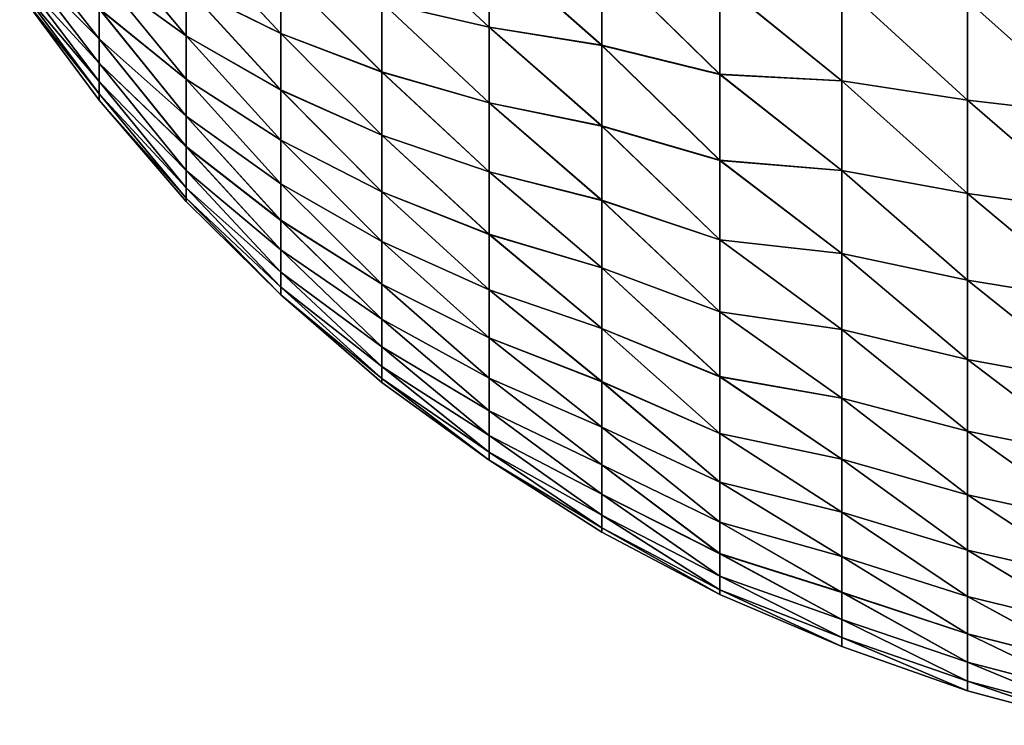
# Model space of a CAD drawing. Header units: metres. Extents: x -2 to 78, y -85 to 85.
# Tile 305 of 500: x 51.15 to 53.84, y -4.93 to -3. Entities that reach past the tile are written whole.
import ezdxf

# ---------------------------------------------------------------- set-up
doc = ezdxf.new("R2010")
doc.units = ezdxf.units.M
doc.layers.add('solid_20004802', color=7, linetype='CONTINUOUS')

msp = doc.modelspace()

# ---------------------------------------------------------------- linework, layer by layer
at = {"layer": 'solid_20004802'}
for points in [[(51.368855, -2.760662, 1.646796), (51.606918, -3.046132, 1.70445), (51.606918, -2.911599, 1.920716)], [(51.368855, -2.873755, 1.44549), (51.606918, -3.046132, 1.70445), (51.368855, -2.760662, 1.646796)], [(51.368855, -2.760878, -1.646443), (51.606918, -2.911921, -1.92024), (51.606918, -3.046417, -1.703951)], [(51.368855, -2.760878, -1.646443), (51.606918, -3.046417, -1.703951), (51.368855, -2.873945, -1.445122)], [(51.864738, -3.03952, 2.184789), (51.606918, -2.761408, 2.126416), (51.606918, -2.911599, 1.920716)], [(51.864738, -3.03952, 2.184789), (51.864738, -2.868593, 2.400192), (51.606918, -2.761408, 2.126416)], [(51.864738, -3.039762, -2.18446), (51.606918, -2.911921, -1.92024), (51.606918, -2.761764, -2.125964)], [(51.864738, -2.868859, -2.399881), (51.864738, -3.039762, -2.18446), (51.606918, -2.761764, -2.125964)], [(52.433861, -3.022557, 2.901582), (52.140896, -2.74957, 2.866787), (52.140896, -2.955182, 2.659371)], [(52.433861, -3.022557, 2.901582), (52.433861, -2.800292, 3.111988), (52.140896, -2.74957, 2.866787)], [(52.433861, -3.022769, -2.901365), (52.140896, -2.955406, -2.659128), (52.140896, -2.749811, -2.866561)], [(52.433861, -2.80052, -3.111788), (52.433861, -3.022769, -2.901365), (52.140896, -2.749811, -2.866561)], [(51.368855, -3.054396, 1.020824), (51.151855, -2.777095, 0.929251), (51.151855, -2.837902, 0.728001)], [(51.368855, -3.054396, 1.020824), (51.368855, -2.971841, 1.23646), (51.151855, -2.777095, 0.929251)], [(51.368855, -3.05453, -1.020433), (51.151855, -2.837939, -0.727863), (51.151855, -2.777141, -0.929115)], [(51.368855, -2.972003, -1.23608), (51.368855, -3.05453, -1.020433), (51.151855, -2.777141, -0.929115)], [(52.742027, -3.07197, 3.124777), (52.433861, -2.800292, 3.111988), (52.433861, -3.022557, 2.901582)], [(52.742027, -3.07197, 3.124777), (52.742027, -2.835572, 3.336165), (52.433861, -2.800292, 3.111988)], [(52.742027, -3.07214, -3.124614), (52.433861, -3.022769, -2.901365), (52.433861, -2.80052, -3.111788)], [(52.742027, -2.835754, -3.336014), (52.742027, -3.07214, -3.124614), (52.433861, -2.80052, -3.111788)], [(51.368855, -3.120979, 0.799733), (51.151855, -2.837902, 0.728001), (51.151855, -2.883798, 0.522836)], [(51.368855, -3.120979, 0.799733), (51.368855, -3.054396, 1.020824), (51.151855, -2.837902, 0.728001)], [(51.368855, -3.121083, -0.799333), (51.151855, -2.883824, -0.522695), (51.151855, -2.837939, -0.727863)], [(51.368855, -3.05453, -1.020433), (51.368855, -3.121083, -0.799333), (51.151855, -2.837939, -0.727863)], [(53.06369, -3.151115, 3.284073), (52.742027, -2.835572, 3.336165), (52.742027, -3.07197, 3.124777)], [(53.06369, -3.151115, 3.284073), (53.06369, -2.899093, 3.503873), (52.742027, -2.835572, 3.336165)], [(53.06369, -3.151345, -3.283857), (52.742027, -3.07214, -3.124614), (52.742027, -2.835754, -3.336014)], [(53.06369, -2.899338, -3.503675), (53.06369, -3.151345, -3.283857), (52.742027, -2.835754, -3.336014)], [(51.368855, -2.873755, 1.44549), (51.606918, -3.164264, 1.478807), (51.606918, -3.046132, 1.70445)], [(51.368855, -2.971841, 1.23646), (51.606918, -3.164264, 1.478807), (51.368855, -2.873755, 1.44549)], [(51.368855, -2.873945, -1.445122), (51.606918, -3.046417, -1.703951), (51.606918, -3.164512, -1.478288)], [(51.368855, -2.873945, -1.445122), (51.606918, -3.164512, -1.478288), (51.368855, -2.972003, -1.23608)], [(52.140896, -3.144813, 2.437249), (51.864738, -2.868593, 2.400192), (51.864738, -3.03952, 2.184789)], [(52.140896, -3.144813, 2.437249), (52.140896, -2.955182, 2.659371), (51.864738, -2.868593, 2.400192)], [(52.140896, -3.145018, -2.43699), (51.864738, -3.039762, -2.18446), (51.864738, -2.868859, -2.399881)], [(52.140896, -2.955406, -2.659128), (52.140896, -3.145018, -2.43699), (51.864738, -2.868859, -2.399881)], [(51.368855, -3.171233, 0.574369), (51.151855, -2.883798, 0.522836), (51.151855, -2.914534, 0.31486)], [(51.368855, -3.171233, 0.574369), (51.368855, -3.120979, 0.799733), (51.151855, -2.883798, 0.522836)], [(51.368855, -3.171309, -0.573963), (51.151855, -2.91455, -0.314717), (51.151855, -2.883824, -0.522695)], [(51.368855, -3.121083, -0.799333), (51.368855, -3.171309, -0.573963), (51.151855, -2.883824, -0.522695)], [(53.397079, -3.16929, 3.465044), (53.06369, -2.899093, 3.503873), (53.06369, -3.151115, 3.284073)], [(53.397079, -3.16929, 3.465044), (53.397079, -2.90806, 3.682408), (53.06369, -2.899093, 3.503873)], [(53.397079, -3.169439, -3.464911), (53.06369, -3.151345, -3.283857), (53.06369, -2.899338, -3.503675)], [(53.397079, -2.908218, -3.682286), (53.397079, -3.169439, -3.464911), (53.06369, -2.899338, -3.503675)], [(51.368855, -3.204891, 0.345937), (51.151855, -2.914534, 0.31486), (51.151855, -2.929947, 0.105189)], [(51.368855, -3.204891, 0.345937), (51.368855, -3.171233, 0.574369), (51.151855, -2.914534, 0.31486)], [(51.368855, -3.204937, -0.345526), (51.151855, -2.929952, -0.105046), (51.151855, -2.91455, -0.314717)], [(51.368855, -3.171309, -0.573963), (51.368855, -3.204937, -0.345526), (51.151855, -2.91455, -0.314717)], [(51.368855, -3.221773, 0.115656), (51.151855, -2.929947, 0.105189), (51.151855, -2.929952, -0.105046)], [(51.368855, -3.221773, 0.115656), (51.368855, -3.204891, 0.345937), (51.151855, -2.929947, 0.105189)], [(51.368855, -3.221788, -0.115243), (51.368855, -3.221773, 0.115656), (51.151855, -2.929952, -0.105046)], [(51.368855, -3.204937, -0.345526), (51.368855, -3.221788, -0.115243), (51.151855, -2.929952, -0.105046)], [(51.864738, -3.193935, 1.957259), (51.606918, -2.911599, 1.920716), (51.606918, -3.046132, 1.70445)], [(51.864738, -3.193935, 1.957259), (51.864738, -3.03952, 2.184789), (51.606918, -2.911599, 1.920716)], [(51.864738, -3.194151, -1.956913), (51.606918, -3.046417, -1.703951), (51.606918, -2.911921, -1.92024)], [(51.864738, -3.039762, -2.18446), (51.864738, -3.194151, -1.956913), (51.606918, -2.911921, -1.92024)], [(53.740353, -3.221915, 3.579496), (53.397079, -2.90806, 3.682408), (53.397079, -3.16929, 3.465044)], [(53.740353, -3.221915, 3.579496), (53.740353, -2.94961, 3.802354), (53.397079, -2.90806, 3.682408)], [(53.740353, -3.221971, -3.579447), (53.397079, -3.169439, -3.464911), (53.397079, -2.908218, -3.682286)], [(53.740353, -2.94967, -3.802309), (53.740353, -3.221971, -3.579447), (53.397079, -2.908218, -3.682286)], [(52.433861, -3.228683, 2.675342), (52.140896, -2.955182, 2.659371), (52.140896, -3.144813, 2.437249)], [(52.433861, -3.228683, 2.675342), (52.433861, -3.022557, 2.901582), (52.140896, -2.955182, 2.659371)], [(52.433861, -3.228879, -2.67511), (52.140896, -3.145018, -2.43699), (52.140896, -2.955406, -2.659128)], [(52.433861, -3.022769, -2.901365), (52.433861, -3.228879, -2.67511), (52.140896, -2.955406, -2.659128)], [(54.091625, -3.262692, 3.66969), (53.740353, -2.94961, 3.802354), (53.740353, -3.221915, 3.579496)], [(54.091625, -3.262692, 3.66969), (54.091625, -2.981604, 3.896826), (53.740353, -2.94961, 3.802354)], [(54.091625, -3.262662, -3.669717), (53.740353, -3.221971, -3.579447), (53.740353, -2.94967, -3.802309)], [(54.091625, -2.981571, -3.89685), (54.091625, -3.262662, -3.669717), (53.740353, -2.94967, -3.802309)], [(51.368855, -2.971841, 1.23646), (51.606918, -3.265348, 1.245029), (51.606918, -3.164264, 1.478807)], [(51.368855, -3.054396, 1.020824), (51.606918, -3.265348, 1.245029), (51.368855, -2.971841, 1.23646)], [(51.368855, -2.972003, -1.23608), (51.606918, -3.164512, -1.478288), (51.606918, -3.265556, -1.244493)], [(51.368855, -2.972003, -1.23608), (51.606918, -3.265556, -1.244493), (51.368855, -3.05453, -1.020433)], [(52.742027, -3.292287, 2.896679), (52.433861, -3.022557, 2.901582), (52.433861, -3.228683, 2.675342)], [(52.742027, -3.292287, 2.896679), (52.742027, -3.07197, 3.124777), (52.433861, -3.022557, 2.901582)], [(52.742027, -3.292445, -2.896503), (52.433861, -3.228879, -2.67511), (52.433861, -3.022769, -2.901365)], [(52.742027, -3.07214, -3.124614), (52.742027, -3.292445, -2.896503), (52.433861, -3.022769, -2.901365)], [(51.368855, -3.054396, 1.020824), (51.606918, -3.348826, 1.004402), (51.606918, -3.265348, 1.245029)], [(51.368855, -3.120979, 0.799733), (51.606918, -3.348826, 1.004402), (51.368855, -3.054396, 1.020824)], [(51.368855, -3.05453, -1.020433), (51.606918, -3.265556, -1.244493), (51.606918, -3.348994, -1.003852)], [(51.368855, -3.05453, -1.020433), (51.606918, -3.348994, -1.003852), (51.368855, -3.121083, -0.799333)], [(51.864738, -3.33098, 1.718863), (51.606918, -3.046132, 1.70445), (51.606918, -3.164264, 1.478807)], [(51.864738, -3.33098, 1.718863), (51.864738, -3.193935, 1.957259), (51.606918, -3.046132, 1.70445)], [(51.864738, -3.33117, -1.718501), (51.606918, -3.164512, -1.478288), (51.606918, -3.046417, -1.703951)], [(51.864738, -3.194151, -1.956913), (51.864738, -3.33117, -1.718501), (51.606918, -3.046417, -1.703951)], [(52.140896, -3.317414, 2.20165), (51.864738, -3.03952, 2.184789), (51.864738, -3.193935, 1.957259)], [(52.140896, -3.317414, 2.20165), (52.140896, -3.144813, 2.437249), (51.864738, -3.03952, 2.184789)], [(52.140896, -3.317599, -2.201377), (51.864738, -3.194151, -1.956913), (51.864738, -3.039762, -2.18446)], [(52.140896, -3.145018, -2.43699), (52.140896, -3.317599, -2.201377), (51.864738, -3.039762, -2.18446)], [(53.06369, -3.386145, 3.04619), (52.742027, -3.07197, 3.124777), (52.742027, -3.292287, 2.896679)], [(53.06369, -3.386145, 3.04619), (53.06369, -3.151115, 3.284073), (52.742027, -3.07197, 3.124777)], [(53.06369, -3.386358, -3.045958), (52.742027, -3.292445, -2.896503), (52.742027, -3.07214, -3.124614)], [(53.06369, -3.151345, -3.283857), (53.06369, -3.386358, -3.045958), (52.742027, -3.07214, -3.124614)], [(51.368855, -3.120979, 0.799733), (51.606918, -3.414239, 0.758249), (51.606918, -3.348826, 1.004402)], [(51.368855, -3.171233, 0.574369), (51.606918, -3.414239, 0.758249), (51.368855, -3.120979, 0.799733)], [(51.368855, -3.121083, -0.799333), (51.606918, -3.348994, -1.003852), (51.606918, -3.414366, -0.757689)], [(51.368855, -3.121083, -0.799333), (51.606918, -3.414366, -0.757689), (51.368855, -3.171309, -0.573963)], [(52.433861, -3.417546, 2.434503), (52.140896, -3.144813, 2.437249), (52.140896, -3.317414, 2.20165)], [(52.433861, -3.417546, 2.434503), (52.433861, -3.228683, 2.675342), (52.140896, -3.144813, 2.437249)], [(52.433861, -3.417725, -2.434257), (52.140896, -3.317599, -2.201377), (52.140896, -3.145018, -2.43699)], [(52.433861, -3.228879, -2.67511), (52.433861, -3.417725, -2.434257), (52.140896, -3.145018, -2.43699)], [(51.368855, -3.171233, 0.574369), (51.606918, -3.461228, 0.507926), (51.606918, -3.414239, 0.758249)], [(51.368855, -3.204891, 0.345937), (51.606918, -3.461228, 0.507926), (51.368855, -3.171233, 0.574369)], [(51.368855, -3.171309, -0.573963), (51.606918, -3.414366, -0.757689), (51.606918, -3.461313, -0.507357)], [(51.368855, -3.171309, -0.573963), (51.606918, -3.461313, -0.507357), (51.368855, -3.204937, -0.345526)], [(51.864738, -3.449895, 1.470924), (51.606918, -3.164264, 1.478807), (51.606918, -3.265348, 1.245029)], [(51.864738, -3.449895, 1.470924), (51.864738, -3.33098, 1.718863), (51.606918, -3.164264, 1.478807)], [(51.864738, -3.450057, -1.47055), (51.606918, -3.265556, -1.244493), (51.606918, -3.164512, -1.478288)], [(51.864738, -3.33117, -1.718501), (51.864738, -3.450057, -1.47055), (51.606918, -3.164512, -1.478288)], [(53.397079, -3.413956, 3.229191), (53.06369, -3.151115, 3.284073), (53.06369, -3.386145, 3.04619)], [(53.397079, -3.413956, 3.229191), (53.397079, -3.16929, 3.465044), (53.06369, -3.151115, 3.284073)], [(53.397079, -3.414094, -3.229048), (53.06369, -3.386358, -3.045958), (53.06369, -3.151345, -3.283857)], [(53.397079, -3.169439, -3.464911), (53.397079, -3.414094, -3.229048), (53.06369, -3.151345, -3.283857)], [(53.740353, -3.47706, 3.337182), (53.397079, -3.16929, 3.465044), (53.397079, -3.413956, 3.229191)], [(53.740353, -3.47706, 3.337182), (53.740353, -3.221915, 3.579496), (53.397079, -3.16929, 3.465044)], [(53.740353, -3.477113, -3.337128), (53.397079, -3.414094, -3.229048), (53.397079, -3.169439, -3.464911)], [(53.740353, -3.221971, -3.579447), (53.740353, -3.477113, -3.337128), (53.397079, -3.169439, -3.464911)], [(52.140896, -3.472029, 1.953876), (51.864738, -3.193935, 1.957259), (51.864738, -3.33098, 1.718863)], [(52.140896, -3.472029, 1.953876), (52.140896, -3.317414, 2.20165), (51.864738, -3.193935, 1.957259)], [(52.140896, -3.472193, -1.953589), (51.864738, -3.33117, -1.718501), (51.864738, -3.194151, -1.956913)], [(52.140896, -3.317599, -2.201377), (52.140896, -3.472193, -1.953589), (51.864738, -3.194151, -1.956913)], [(51.368855, -3.204891, 0.345937), (51.606918, -3.489533, 0.254807), (51.606918, -3.461228, 0.507926)], [(51.368855, -3.221773, 0.115656), (51.606918, -3.489533, 0.254807), (51.368855, -3.204891, 0.345937)], [(51.368855, -3.204937, -0.345526), (51.606918, -3.461313, -0.507357), (51.606918, -3.489576, -0.254234)], [(51.368855, -3.204937, -0.345526), (51.606918, -3.489576, -0.254234), (51.368855, -3.221788, -0.115243)], [(51.368855, -3.221773, 0.115656), (51.606918, -3.499, 0.000287), (51.606918, -3.489533, 0.254807)], [(51.368855, -3.221788, -0.115243), (51.606918, -3.499, 0.000287), (51.368855, -3.221773, 0.115656)], [(51.368855, -3.221788, -0.115243), (51.606918, -3.489576, -0.254234), (51.606918, -3.499, 0.000287)], [(54.091625, -3.526154, 3.422325), (53.740353, -3.221915, 3.579496), (53.740353, -3.47706, 3.337182)], [(54.091625, -3.526154, 3.422325), (54.091625, -3.262692, 3.66969), (53.740353, -3.221915, 3.579496)], [(54.091625, -3.526125, -3.422354), (53.740353, -3.477113, -3.337128), (53.740353, -3.221971, -3.579447)], [(54.091625, -3.262662, -3.669717), (54.091625, -3.526125, -3.422354), (53.740353, -3.221971, -3.579447)], [(52.742027, -3.495346, 2.65309), (52.433861, -3.228683, 2.675342), (52.433861, -3.417546, 2.434503)], [(52.742027, -3.495346, 2.65309), (52.742027, -3.292287, 2.896679), (52.433861, -3.228683, 2.675342)], [(52.742027, -3.49549, -2.652903), (52.433861, -3.417725, -2.434257), (52.433861, -3.228879, -2.67511)], [(52.742027, -3.292445, -2.896503), (52.742027, -3.49549, -2.652903), (52.433861, -3.228879, -2.67511)], [(51.864738, -3.550019, 1.21482), (51.606918, -3.265348, 1.245029), (51.606918, -3.348826, 1.004402)], [(51.864738, -3.550019, 1.21482), (51.864738, -3.449895, 1.470924), (51.606918, -3.265348, 1.245029)], [(51.864738, -3.550153, -1.214435), (51.606918, -3.348994, -1.003852), (51.606918, -3.265556, -1.244493)], [(51.864738, -3.450057, -1.47055), (51.864738, -3.550153, -1.214435), (51.606918, -3.265556, -1.244493)], [(53.06369, -3.602887, 2.791533), (52.742027, -3.292287, 2.896679), (52.742027, -3.495346, 2.65309)], [(53.06369, -3.602887, 2.791533), (53.06369, -3.386145, 3.04619), (52.742027, -3.292287, 2.896679)], [(53.06369, -3.603082, -2.791286), (52.742027, -3.49549, -2.652903), (52.742027, -3.292445, -2.896503)], [(53.06369, -3.386358, -3.045958), (53.06369, -3.603082, -2.791286), (52.742027, -3.292445, -2.896503)], [(52.140896, -3.607805, 1.695297), (51.864738, -3.33098, 1.718863), (51.864738, -3.449895, 1.470924)], [(52.140896, -3.607805, 1.695297), (52.140896, -3.472029, 1.953876), (51.864738, -3.33098, 1.718863)], [(52.140896, -3.607947, -1.694999), (51.864738, -3.450057, -1.47055), (51.864738, -3.33117, -1.718501)], [(52.140896, -3.472193, -1.953589), (52.140896, -3.607947, -1.694999), (51.864738, -3.33117, -1.718501)], [(52.433861, -3.588115, 2.180379), (52.140896, -3.317414, 2.20165), (52.140896, -3.472029, 1.953876)], [(52.433861, -3.588115, 2.180379), (52.433861, -3.417546, 2.434503), (52.140896, -3.317414, 2.20165)], [(52.433861, -3.588275, -2.180121), (52.140896, -3.472193, -1.953589), (52.140896, -3.317599, -2.201377)], [(52.433861, -3.417725, -2.434257), (52.433861, -3.588275, -2.180121), (52.140896, -3.317599, -2.201377)], [(51.864738, -3.630796, 0.951972), (51.606918, -3.348826, 1.004402), (51.606918, -3.414239, 0.758249)], [(51.864738, -3.630796, 0.951972), (51.864738, -3.550019, 1.21482), (51.606918, -3.348826, 1.004402)], [(51.864738, -3.630902, -0.951577), (51.606918, -3.414366, -0.757689), (51.606918, -3.348994, -1.003852)], [(51.864738, -3.550153, -1.214435), (51.864738, -3.630902, -0.951577), (51.606918, -3.348994, -1.003852)], [(53.397079, -3.640752, 2.976107), (53.06369, -3.386145, 3.04619), (53.06369, -3.602887, 2.791533)], [(53.397079, -3.640752, 2.976107), (53.397079, -3.413956, 3.229191), (53.06369, -3.386145, 3.04619)], [(53.397079, -3.640879, -2.975953), (53.06369, -3.603082, -2.791286), (53.06369, -3.386358, -3.045958)], [(53.397079, -3.414094, -3.229048), (53.397079, -3.640879, -2.975953), (53.06369, -3.386358, -3.045958)], [(51.864738, -3.691779, 0.683839), (51.606918, -3.414239, 0.758249), (51.606918, -3.461228, 0.507926)], [(51.864738, -3.691779, 0.683839), (51.864738, -3.630796, 0.951972), (51.606918, -3.414239, 0.758249)], [(51.864738, -3.691854, -0.683438), (51.606918, -3.461313, -0.507357), (51.606918, -3.414366, -0.757689)], [(51.864738, -3.630902, -0.951577), (51.864738, -3.691854, -0.683438), (51.606918, -3.414366, -0.757689)], [(53.740353, -3.71366, 3.076728), (53.397079, -3.413956, 3.229191), (53.397079, -3.640752, 2.976107)], [(53.740353, -3.71366, 3.076728), (53.740353, -3.47706, 3.337182), (53.397079, -3.413956, 3.229191)], [(53.740353, -3.713708, -3.076671), (53.397079, -3.640879, -2.975953), (53.397079, -3.414094, -3.229048)], [(53.740353, -3.477113, -3.337128), (53.740353, -3.713708, -3.076671), (53.397079, -3.414094, -3.229048)], [(52.742027, -3.68006, 2.395312), (52.433861, -3.417546, 2.434503), (52.433861, -3.588115, 2.180379)], [(52.742027, -3.68006, 2.395312), (52.742027, -3.495346, 2.65309), (52.433861, -3.417546, 2.434503)], [(52.742027, -3.680191, -2.395115), (52.433861, -3.588275, -2.180121), (52.433861, -3.417725, -2.434257)], [(52.742027, -3.49549, -2.652903), (52.742027, -3.680191, -2.395115), (52.433861, -3.417725, -2.434257)], [(51.864738, -3.732628, 0.41191), (51.606918, -3.461228, 0.507926), (51.606918, -3.489533, 0.254807)], [(51.864738, -3.732628, 0.41191), (51.864738, -3.691779, 0.683839), (51.606918, -3.461228, 0.507926)], [(51.864738, -3.732674, -0.411504), (51.606918, -3.489576, -0.254234), (51.606918, -3.461313, -0.507357)], [(51.864738, -3.691854, -0.683438), (51.864738, -3.732674, -0.411504), (51.606918, -3.461313, -0.507357)], [(52.140896, -3.723989, 1.427343), (51.864738, -3.449895, 1.470924), (51.864738, -3.550019, 1.21482)], [(52.140896, -3.723989, 1.427343), (52.140896, -3.607805, 1.695297), (51.864738, -3.449895, 1.470924)], [(52.140896, -3.724109, -1.427036), (51.864738, -3.550153, -1.214435), (51.864738, -3.450057, -1.47055)], [(52.140896, -3.607947, -1.694999), (52.140896, -3.724109, -1.427036), (51.864738, -3.450057, -1.47055)], [(51.864738, -3.753117, 0.137694), (51.606918, -3.489533, 0.254807), (51.606918, -3.499, 0.000287)], [(51.864738, -3.753117, 0.137694), (51.864738, -3.732628, 0.41191), (51.606918, -3.489533, 0.254807)], [(51.864738, -3.753133, -0.137286), (51.606918, -3.499, 0.000287), (51.606918, -3.489576, -0.254234)], [(51.864738, -3.732674, -0.411504), (51.864738, -3.753133, -0.137286), (51.606918, -3.489576, -0.254234)], [(52.433861, -3.739459, 1.914358), (52.140896, -3.472029, 1.953876), (52.140896, -3.607805, 1.695297)], [(52.433861, -3.739459, 1.914358), (52.433861, -3.588115, 2.180379), (52.140896, -3.472029, 1.953876)], [(52.433861, -3.739599, -1.914088), (52.140896, -3.607947, -1.694999), (52.140896, -3.472193, -1.953589)], [(52.433861, -3.588275, -2.180121), (52.433861, -3.739599, -1.914088), (52.140896, -3.472193, -1.953589)], [(53.06369, -3.800149, 2.521505), (52.742027, -3.495346, 2.65309), (52.742027, -3.68006, 2.395312)], [(53.06369, -3.800149, 2.521505), (53.06369, -3.602887, 2.791533), (52.742027, -3.495346, 2.65309)], [(53.06369, -3.800326, -2.521244), (52.742027, -3.680191, -2.395115), (52.742027, -3.49549, -2.652903)], [(53.06369, -3.603082, -2.791286), (53.06369, -3.800326, -2.521244), (52.742027, -3.49549, -2.652903)], [(54.091625, -3.770536, 3.156095), (53.740353, -3.47706, 3.337182), (53.740353, -3.71366, 3.076728)], [(54.091625, -3.770536, 3.156095), (54.091625, -3.526154, 3.422325), (53.740353, -3.47706, 3.337182)], [(54.091625, -3.77051, -3.156126), (53.740353, -3.713708, -3.076671), (53.740353, -3.477113, -3.337128)], [(54.091625, -3.526125, -3.422354), (54.091625, -3.77051, -3.156126), (53.740353, -3.477113, -3.337128)], [(51.864738, -3.753133, -0.137286), (51.864738, -3.753117, 0.137694), (51.606918, -3.499, 0.000287)], [(52.140896, -3.819941, 1.151497), (51.864738, -3.550019, 1.21482), (51.864738, -3.630796, 0.951972)], [(52.140896, -3.819941, 1.151497), (52.140896, -3.723989, 1.427343), (51.864738, -3.550019, 1.21482)], [(52.140896, -3.820037, -1.151181), (51.864738, -3.630902, -0.951577), (51.864738, -3.550153, -1.214435)], [(52.140896, -3.724109, -1.427036), (52.140896, -3.820037, -1.151181), (51.864738, -3.550153, -1.214435)], [(52.742027, -3.845443, 2.124725), (52.433861, -3.588115, 2.180379), (52.433861, -3.739459, 1.914358)], [(52.742027, -3.845443, 2.124725), (52.742027, -3.68006, 2.395312), (52.433861, -3.588115, 2.180379)], [(52.742027, -3.845558, -2.124519), (52.433861, -3.739599, -1.914088), (52.433861, -3.588275, -2.180121)], [(52.742027, -3.680191, -2.395115), (52.742027, -3.845558, -2.124519), (52.433861, -3.588275, -2.180121)], [(53.397079, -3.848467, 2.707141), (53.06369, -3.602887, 2.791533), (53.06369, -3.800149, 2.521505)], [(53.397079, -3.848467, 2.707141), (53.397079, -3.640752, 2.976107), (53.06369, -3.602887, 2.791533)], [(53.397079, -3.848583, -2.706979), (53.06369, -3.800326, -2.521244), (53.06369, -3.603082, -2.791286)], [(53.397079, -3.640879, -2.975953), (53.397079, -3.848583, -2.706979), (53.06369, -3.603082, -2.791286)], [(52.433861, -3.870752, 1.637889), (52.140896, -3.607805, 1.695297), (52.140896, -3.723989, 1.427343)], [(52.433861, -3.870752, 1.637889), (52.433861, -3.739459, 1.914358), (52.140896, -3.607805, 1.695297)], [(52.433861, -3.870872, -1.63761), (52.140896, -3.724109, -1.427036), (52.140896, -3.607947, -1.694999)], [(52.433861, -3.739599, -1.914088), (52.433861, -3.870872, -1.63761), (52.140896, -3.607947, -1.694999)], [(52.140896, -3.895128, 0.869283), (51.864738, -3.630796, 0.951972), (51.864738, -3.691779, 0.683839)], [(52.140896, -3.895128, 0.869283), (52.140896, -3.819941, 1.151497), (51.864738, -3.630796, 0.951972)], [(52.140896, -3.895201, -0.868961), (51.864738, -3.691854, -0.683438), (51.864738, -3.630902, -0.951577)], [(52.140896, -3.820037, -1.151181), (52.140896, -3.895201, -0.868961), (51.864738, -3.630902, -0.951577)], [(53.740353, -3.930426, 2.79955), (53.397079, -3.640752, 2.976107), (53.397079, -3.848467, 2.707141)], [(53.740353, -3.930426, 2.79955), (53.740353, -3.71366, 3.076728), (53.397079, -3.640752, 2.976107)], [(53.740353, -3.93047, -2.799489), (53.397079, -3.848583, -2.706979), (53.397079, -3.640879, -2.975953)], [(53.740353, -3.713708, -3.076671), (53.740353, -3.93047, -2.799489), (53.397079, -3.640879, -2.975953)], [(53.06369, -3.976845, 2.237592), (52.742027, -3.68006, 2.395312), (52.742027, -3.845443, 2.124725)], [(53.06369, -3.976845, 2.237592), (53.06369, -3.800149, 2.521505), (52.742027, -3.68006, 2.395312)], [(53.06369, -3.977001, -2.237319), (52.742027, -3.845558, -2.124519), (52.742027, -3.680191, -2.395115)], [(53.06369, -3.800326, -2.521244), (53.06369, -3.977001, -2.237319), (52.742027, -3.680191, -2.395115)], [(52.140896, -3.949136, 0.582262), (51.864738, -3.691779, 0.683839), (51.864738, -3.732628, 0.41191)], [(52.140896, -3.949136, 0.582262), (52.140896, -3.895128, 0.869283), (51.864738, -3.691779, 0.683839)], [(52.140896, -3.949185, -0.581935), (51.864738, -3.732674, -0.411504), (51.864738, -3.691854, -0.683438)], [(52.140896, -3.895201, -0.868961), (52.140896, -3.949185, -0.581935), (51.864738, -3.691854, -0.683438)], [(52.140896, -3.981666, 0.292021), (51.864738, -3.732628, 0.41191), (51.864738, -3.753117, 0.137694)], [(52.140896, -3.981666, 0.292021), (52.140896, -3.949136, 0.582262), (51.864738, -3.732628, 0.41191)], [(52.140896, -3.98169, -0.291692), (51.864738, -3.753133, -0.137286), (51.864738, -3.732674, -0.411504)], [(52.140896, -3.949185, -0.581935), (52.140896, -3.98169, -0.291692), (51.864738, -3.732674, -0.411504)], [(52.433861, -3.981278, 1.352483), (52.140896, -3.723989, 1.427343), (52.140896, -3.819941, 1.151497)], [(52.433861, -3.981278, 1.352483), (52.433861, -3.870752, 1.637889), (52.140896, -3.723989, 1.427343)], [(52.433861, -3.981377, -1.352196), (52.140896, -3.820037, -1.151181), (52.140896, -3.724109, -1.427036)], [(52.433861, -3.870872, -1.63761), (52.433861, -3.981377, -1.352196), (52.140896, -3.724109, -1.427036)], [(54.091625, -3.994491, 2.872466), (53.740353, -3.71366, 3.076728), (53.740353, -3.930426, 2.79955)], [(54.091625, -3.994491, 2.872466), (54.091625, -3.770536, 3.156095), (53.740353, -3.71366, 3.076728)], [(54.091625, -3.994467, -2.872499), (53.740353, -3.93047, -2.799489), (53.740353, -3.713708, -3.076671)], [(54.091625, -3.77051, -3.156126), (54.091625, -3.994467, -2.872499), (53.740353, -3.713708, -3.076671)], [(52.140896, -3.992537, 0.000165), (51.864738, -3.753117, 0.137694), (51.864738, -3.753133, -0.137286)], [(52.140896, -3.992537, 0.000165), (52.140896, -3.981666, 0.292021), (51.864738, -3.753117, 0.137694)], [(52.140896, -3.98169, -0.291692), (52.140896, -3.992537, 0.000165), (51.864738, -3.753133, -0.137286)], [(52.742027, -3.990608, 1.842776), (52.433861, -3.739459, 1.914358), (52.433861, -3.870752, 1.637889)], [(52.742027, -3.990608, 1.842776), (52.742027, -3.845443, 2.124725), (52.433861, -3.739459, 1.914358)], [(52.742027, -3.990708, -1.842562), (52.433861, -3.870872, -1.63761), (52.433861, -3.739599, -1.914088)], [(52.742027, -3.845558, -2.124519), (52.742027, -3.990708, -1.842562), (52.433861, -3.739599, -1.914088)], [(53.397079, -4.035995, 2.42373), (53.06369, -3.800149, 2.521505), (53.06369, -3.976845, 2.237592)], [(53.397079, -4.035995, 2.42373), (53.397079, -3.848467, 2.707141), (53.06369, -3.800149, 2.521505)], [(53.397079, -4.036098, -2.42356), (53.06369, -3.977001, -2.237319), (53.06369, -3.800326, -2.521244)], [(53.397079, -3.848583, -2.706979), (53.397079, -4.036098, -2.42356), (53.06369, -3.800326, -2.521244)], [(52.433861, -4.070434, 1.059697), (52.140896, -3.819941, 1.151497), (52.140896, -3.895128, 0.869283)], [(52.433861, -4.070434, 1.059697), (52.433861, -3.981278, 1.352483), (52.140896, -3.819941, 1.151497)], [(52.433861, -4.070511, -1.059403), (52.140896, -3.895201, -0.868961), (52.140896, -3.820037, -1.151181)], [(52.433861, -3.981377, -1.352196), (52.433861, -4.070511, -1.059403), (52.140896, -3.820037, -1.151181)], [(52.742027, -4.114781, 1.550972), (52.433861, -3.870752, 1.637889), (52.433861, -3.981278, 1.352483)], [(52.742027, -4.114781, 1.550972), (52.742027, -3.990608, 1.842776), (52.433861, -3.870752, 1.637889)], [(52.742027, -4.114865, -1.550751), (52.433861, -3.981377, -1.352196), (52.433861, -3.870872, -1.63761)], [(52.742027, -3.990708, -1.842562), (52.742027, -4.114865, -1.550751), (52.433861, -3.870872, -1.63761)], [(53.06369, -4.132001, 1.941359), (52.742027, -3.845443, 2.124725), (52.742027, -3.990608, 1.842776)], [(53.06369, -4.132001, 1.941359), (53.06369, -3.976845, 2.237592), (52.742027, -3.845443, 2.124725)], [(53.06369, -4.132136, -1.941075), (52.742027, -3.990708, -1.842562), (52.742027, -3.845558, -2.124519)], [(53.06369, -3.977001, -2.237319), (53.06369, -4.132136, -1.941075), (52.742027, -3.845558, -2.124519)], [(53.740353, -4.126182, 2.507155), (53.397079, -3.848467, 2.707141), (53.397079, -4.035995, 2.42373)], [(53.740353, -4.126182, 2.507155), (53.740353, -3.930426, 2.79955), (53.397079, -3.848467, 2.707141)], [(53.740353, -4.126222, -2.507091), (53.397079, -4.036098, -2.42356), (53.397079, -3.848583, -2.706979)], [(53.740353, -3.93047, -2.799489), (53.740353, -4.126222, -2.507091), (53.397079, -3.848583, -2.706979)], [(52.433861, -4.137733, 0.761128), (52.140896, -3.895128, 0.869283), (52.140896, -3.949136, 0.582262)], [(52.433861, -4.137733, 0.761128), (52.433861, -4.070434, 1.059697), (52.140896, -3.895128, 0.869283)], [(52.433861, -4.137788, -0.760829), (52.140896, -3.949185, -0.581935), (52.140896, -3.895201, -0.868961)], [(52.433861, -4.070511, -1.059403), (52.433861, -4.137788, -0.760829), (52.140896, -3.895201, -0.868961)], [(52.433861, -4.182807, 0.458406), (52.140896, -3.949136, 0.582262), (52.140896, -3.981666, 0.292021)], [(52.433861, -4.182807, 0.458406), (52.433861, -4.137733, 0.761128), (52.140896, -3.949136, 0.582262)], [(52.433861, -4.182841, -0.458104), (52.140896, -3.98169, -0.291692), (52.140896, -3.949185, -0.581935)], [(52.433861, -4.137788, -0.760829), (52.433861, -4.182841, -0.458104), (52.140896, -3.949185, -0.581935)], [(54.091625, -4.196785, 2.573002), (53.740353, -3.930426, 2.79955), (53.740353, -4.126182, 2.507155)], [(54.091625, -4.196785, 2.573002), (54.091625, -3.994491, 2.872466), (53.740353, -3.930426, 2.79955)], [(54.091625, -4.196764, -2.573036), (53.740353, -4.126222, -2.507091), (53.740353, -3.93047, -2.799489)], [(54.091625, -3.994467, -2.872499), (54.091625, -4.196764, -2.573036), (53.740353, -3.93047, -2.799489)], [(53.397079, -4.202332, 2.127386), (53.06369, -3.976845, 2.237592), (53.06369, -4.132001, 1.941359)], [(53.397079, -4.202332, 2.127386), (53.397079, -4.035995, 2.42373), (53.06369, -3.976845, 2.237592)], [(53.397079, -4.202423, -2.127208), (53.06369, -4.132136, -1.941075), (53.06369, -3.977001, -2.237319)], [(53.397079, -4.036098, -2.42356), (53.397079, -4.202423, -2.127208), (53.06369, -3.977001, -2.237319)], [(52.433861, -4.205412, 0.153182), (52.140896, -3.981666, 0.292021), (52.140896, -3.992537, 0.000165)], [(52.433861, -4.205412, 0.153182), (52.433861, -4.182807, 0.458406), (52.140896, -3.981666, 0.292021)], [(52.433861, -4.205423, -0.152878), (52.140896, -3.992537, 0.000165), (52.140896, -3.98169, -0.291692)], [(52.433861, -4.182841, -0.458104), (52.433861, -4.205423, -0.152878), (52.140896, -3.98169, -0.291692)], [(52.433861, -4.205423, -0.152878), (52.433861, -4.205412, 0.153182), (52.140896, -3.992537, 0.000165)], [(52.742027, -4.217297, 1.250873), (52.433861, -3.981278, 1.352483), (52.433861, -4.070434, 1.059697)], [(52.742027, -4.217297, 1.250873), (52.742027, -4.114781, 1.550972), (52.433861, -3.981278, 1.352483)], [(52.742027, -4.217365, -1.250647), (52.433861, -4.070511, -1.059403), (52.433861, -3.981377, -1.352196)], [(52.742027, -4.114865, -1.550751), (52.742027, -4.217365, -1.250647), (52.433861, -3.981377, -1.352196)], [(53.06369, -4.264763, 1.634436), (52.742027, -3.990608, 1.842776), (52.742027, -4.114781, 1.550972)], [(53.06369, -4.264763, 1.634436), (53.06369, -4.132001, 1.941359), (52.742027, -3.990608, 1.842776)], [(53.06369, -4.264877, -1.634143), (52.742027, -4.114865, -1.550751), (52.742027, -3.990708, -1.842562)], [(53.06369, -4.132136, -1.941075), (53.06369, -4.264877, -1.634143), (52.742027, -3.990708, -1.842562)], [(53.740353, -4.299863, 2.201131), (53.397079, -4.035995, 2.42373), (53.397079, -4.202332, 2.127386)], [(53.740353, -4.299863, 2.201131), (53.740353, -4.126182, 2.507155), (53.397079, -4.035995, 2.42373)], [(53.740353, -4.299898, -2.201065), (53.397079, -4.202423, -2.127208), (53.397079, -4.036098, -2.42356)], [(53.740353, -4.126222, -2.507091), (53.740353, -4.299898, -2.201065), (53.397079, -4.036098, -2.42356)], [(52.742027, -4.297607, 0.944085), (52.433861, -4.070434, 1.059697), (52.433861, -4.137733, 0.761128)], [(52.742027, -4.297607, 0.944085), (52.742027, -4.217297, 1.250873), (52.433861, -4.070434, 1.059697)], [(52.742027, -4.297659, -0.943855), (52.433861, -4.137788, -0.760829), (52.433861, -4.070511, -1.059403)], [(52.742027, -4.217365, -1.250647), (52.742027, -4.297659, -0.943855), (52.433861, -4.070511, -1.059403)], [(52.742027, -4.355283, 0.632249), (52.433861, -4.137733, 0.761128), (52.433861, -4.182807, 0.458406)], [(52.742027, -4.355283, 0.632249), (52.742027, -4.297607, 0.944085), (52.433861, -4.137733, 0.761128)], [(52.742027, -4.355318, -0.632015), (52.433861, -4.182841, -0.458104), (52.433861, -4.137788, -0.760829)], [(52.742027, -4.297659, -0.943855), (52.742027, -4.355318, -0.632015), (52.433861, -4.137788, -0.760829)], [(53.06369, -4.3744, 1.318514), (52.742027, -4.114781, 1.550972), (52.742027, -4.217297, 1.250873)], [(53.06369, -4.3744, 1.318514), (53.06369, -4.264763, 1.634436), (52.742027, -4.114781, 1.550972)], [(53.06369, -4.374492, -1.318213), (52.742027, -4.217365, -1.250647), (52.742027, -4.114865, -1.550751)], [(53.06369, -4.264877, -1.634143), (53.06369, -4.374492, -1.318213), (52.742027, -4.114865, -1.550751)], [(53.397079, -4.346592, 1.81969), (53.06369, -4.132001, 1.941359), (53.06369, -4.264763, 1.634436)], [(53.397079, -4.346592, 1.81969), (53.397079, -4.202332, 2.127386), (53.06369, -4.132001, 1.941359)], [(53.397079, -4.346671, -1.819506), (53.06369, -4.264877, -1.634143), (53.06369, -4.132136, -1.941075)], [(53.397079, -4.202423, -2.127208), (53.397079, -4.346671, -1.819506), (53.06369, -4.132136, -1.941075)], [(54.091625, -4.376302, 2.259355), (53.740353, -4.126182, 2.507155), (53.740353, -4.299863, 2.201131)], [(54.091625, -4.376302, 2.259355), (54.091625, -4.196785, 2.573002), (53.740353, -4.126182, 2.507155)], [(54.091625, -4.376284, -2.25939), (53.740353, -4.299898, -2.201065), (53.740353, -4.126222, -2.507091)], [(54.091625, -4.196764, -2.573036), (54.091625, -4.376284, -2.25939), (53.740353, -4.126222, -2.507091)], [(52.742027, -4.390016, 0.317031), (52.433861, -4.182807, 0.458406), (52.433861, -4.205412, 0.153182)], [(52.742027, -4.390016, 0.317031), (52.742027, -4.355283, 0.632249), (52.433861, -4.182807, 0.458406)], [(52.742027, -4.390033, -0.316796), (52.433861, -4.205423, -0.152878), (52.433861, -4.182841, -0.458104)], [(52.742027, -4.355318, -0.632015), (52.742027, -4.390033, -0.316796), (52.433861, -4.182841, -0.458104)], [(52.742027, -4.40162, 0.000118), (52.433861, -4.205412, 0.153182), (52.433861, -4.205423, -0.152878)], [(52.742027, -4.40162, 0.000118), (52.742027, -4.390016, 0.317031), (52.433861, -4.205412, 0.153182)], [(52.742027, -4.390033, -0.316796), (52.742027, -4.40162, 0.000118), (52.433861, -4.205423, -0.152878)], [(53.06369, -4.460308, 0.995331), (52.742027, -4.217297, 1.250873), (52.742027, -4.297607, 0.944085)], [(53.06369, -4.460308, 0.995331), (53.06369, -4.3744, 1.318514), (52.742027, -4.217297, 1.250873)], [(53.06369, -4.460377, -0.995024), (52.742027, -4.297659, -0.943855), (52.742027, -4.217365, -1.250647)], [(53.06369, -4.374492, -1.318213), (53.06369, -4.460377, -0.995024), (52.742027, -4.217365, -1.250647)], [(53.740353, -4.450526, 1.883144), (53.397079, -4.202332, 2.127386), (53.397079, -4.346592, 1.81969)], [(53.740353, -4.450526, 1.883144), (53.740353, -4.299863, 2.201131), (53.397079, -4.202332, 2.127386)], [(53.740353, -4.450556, -1.883075), (53.397079, -4.346671, -1.819506), (53.397079, -4.202423, -2.127208)], [(53.740353, -4.299898, -2.201065), (53.740353, -4.450556, -1.883075), (53.397079, -4.202423, -2.127208)], [(53.397079, -4.468007, 1.502283), (53.06369, -4.264763, 1.634436), (53.06369, -4.3744, 1.318514)], [(53.397079, -4.468007, 1.502283), (53.397079, -4.346592, 1.81969), (53.06369, -4.264763, 1.634436)], [(53.397079, -4.468071, -1.502095), (53.06369, -4.374492, -1.318213), (53.06369, -4.264877, -1.634143)], [(53.397079, -4.346671, -1.819506), (53.397079, -4.468071, -1.502095), (53.06369, -4.264877, -1.634143)], [(53.06369, -4.522015, 0.666667), (52.742027, -4.297607, 0.944085), (52.742027, -4.355283, 0.632249)], [(53.06369, -4.522015, 0.666667), (53.06369, -4.460308, 0.995331), (52.742027, -4.297607, 0.944085)], [(53.06369, -4.522061, -0.666356), (52.742027, -4.355318, -0.632015), (52.742027, -4.297659, -0.943855)], [(53.06369, -4.460377, -0.995024), (53.06369, -4.522061, -0.666356), (52.742027, -4.297659, -0.943855)], [(54.091625, -4.532053, 1.933252), (53.740353, -4.299863, 2.201131), (53.740353, -4.450526, 1.883144)], [(54.091625, -4.532053, 1.933252), (54.091625, -4.376302, 2.259355), (53.740353, -4.299863, 2.201131)], [(54.091625, -4.532037, -1.933289), (53.740353, -4.450556, -1.883075), (53.740353, -4.299898, -2.201065)], [(54.091625, -4.376284, -2.25939), (54.091625, -4.532037, -1.933289), (53.740353, -4.299898, -2.201065)], [(53.06369, -4.559179, 0.334333), (52.742027, -4.355283, 0.632249), (52.742027, -4.390016, 0.317031)], [(53.06369, -4.559179, 0.334333), (53.06369, -4.522015, 0.666667), (52.742027, -4.355283, 0.632249)], [(53.06369, -4.559203, -0.334019), (52.742027, -4.390033, -0.316796), (52.742027, -4.355318, -0.632015)], [(53.06369, -4.522061, -0.666356), (53.06369, -4.559203, -0.334019), (52.742027, -4.355318, -0.632015)], [(53.740353, -4.577351, 1.55492), (53.397079, -4.346592, 1.81969), (53.397079, -4.468007, 1.502283)], [(53.740353, -4.577351, 1.55492), (53.740353, -4.450526, 1.883144), (53.397079, -4.346592, 1.81969)], [(53.740353, -4.577375, -1.554849), (53.397079, -4.468071, -1.502095), (53.397079, -4.346671, -1.819506)], [(53.740353, -4.450556, -1.883075), (53.740353, -4.577375, -1.554849), (53.397079, -4.346671, -1.819506)], [(53.397079, -4.565926, 1.176861), (53.06369, -4.3744, 1.318514), (53.06369, -4.460308, 0.995331)], [(53.397079, -4.565926, 1.176861), (53.397079, -4.468007, 1.502283), (53.06369, -4.3744, 1.318514)], [(53.397079, -4.565976, -1.176668), (53.06369, -4.460377, -0.995024), (53.06369, -4.374492, -1.318213)], [(53.397079, -4.468071, -1.502095), (53.397079, -4.565976, -1.176668), (53.06369, -4.374492, -1.318213)], [(53.06369, -4.571599, 0.000157), (52.742027, -4.390016, 0.317031), (52.742027, -4.40162, 0.000118)], [(53.06369, -4.571599, 0.000157), (53.06369, -4.559179, 0.334333), (52.742027, -4.390016, 0.317031)], [(53.06369, -4.571599, 0.000157), (52.742027, -4.40162, 0.000118), (52.742027, -4.390033, -0.316796)], [(53.06369, -4.559203, -0.334019), (53.06369, -4.571599, 0.000157), (52.742027, -4.390033, -0.316796)], [(53.397079, -4.639828, 0.845158), (53.06369, -4.460308, 0.995331), (53.06369, -4.522015, 0.666667)], [(53.397079, -4.639828, 0.845158), (53.397079, -4.565926, 1.176861), (53.06369, -4.460308, 0.995331)], [(53.397079, -4.639864, -0.844962), (53.06369, -4.522061, -0.666356), (53.06369, -4.460377, -0.995024)], [(53.397079, -4.565976, -1.176668), (53.397079, -4.639864, -0.844962), (53.06369, -4.460377, -0.995024)], [(54.091625, -4.66318, 1.596492), (53.740353, -4.450526, 1.883144), (53.740353, -4.577351, 1.55492)], [(54.091625, -4.66318, 1.596492), (54.091625, -4.532053, 1.933252), (53.740353, -4.450526, 1.883144)], [(54.091625, -4.663167, -1.59653), (53.740353, -4.577375, -1.554849), (53.740353, -4.450556, -1.883075)], [(54.091625, -4.532037, -1.933289), (54.091625, -4.663167, -1.59653), (53.740353, -4.450556, -1.883075)], [(53.740353, -4.679648, 1.218244), (53.397079, -4.468007, 1.502283), (53.397079, -4.565926, 1.176861)], [(53.740353, -4.679648, 1.218244), (53.740353, -4.577351, 1.55492), (53.397079, -4.468007, 1.502283)], [(53.740353, -4.679667, -1.218171), (53.397079, -4.565976, -1.176668), (53.397079, -4.468071, -1.502095)], [(53.740353, -4.577375, -1.554849), (53.740353, -4.679667, -1.218171), (53.397079, -4.468071, -1.502095)], [(53.397079, -4.689319, 0.508946), (53.06369, -4.522015, 0.666667), (53.06369, -4.559179, 0.334333)], [(53.397079, -4.689319, 0.508946), (53.397079, -4.639828, 0.845158), (53.06369, -4.522015, 0.666667)], [(53.397079, -4.689341, -0.508747), (53.06369, -4.559203, -0.334019), (53.06369, -4.522061, -0.666356)], [(53.397079, -4.639864, -0.844962), (53.397079, -4.689341, -0.508747), (53.06369, -4.522061, -0.666356)], [(53.397079, -4.714134, 0.170017), (53.06369, -4.559179, 0.334333), (53.06369, -4.571599, 0.000157)], [(53.397079, -4.714134, 0.170017), (53.397079, -4.689319, 0.508946), (53.06369, -4.559179, 0.334333)], [(53.397079, -4.714141, -0.169818), (53.06369, -4.571599, 0.000157), (53.06369, -4.559203, -0.334019)], [(53.397079, -4.689341, -0.508747), (53.397079, -4.714141, -0.169818), (53.06369, -4.559203, -0.334019)], [(53.740353, -4.756863, 0.874946), (53.397079, -4.565926, 1.176861), (53.397079, -4.639828, 0.845158)], [(53.740353, -4.756863, 0.874946), (53.740353, -4.679648, 1.218244), (53.397079, -4.565926, 1.176861)], [(53.740353, -4.756877, -0.874872), (53.397079, -4.639864, -0.844962), (53.397079, -4.565976, -1.176668)], [(53.740353, -4.679667, -1.218171), (53.740353, -4.756877, -0.874872), (53.397079, -4.565976, -1.176668)], [(53.397079, -4.714141, -0.169818), (53.397079, -4.714134, 0.170017), (53.06369, -4.571599, 0.000157)], [(54.091625, -4.768959, 1.250932), (53.740353, -4.577351, 1.55492), (53.740353, -4.679648, 1.218244)], [(54.091625, -4.768959, 1.250932), (54.091625, -4.66318, 1.596492), (53.740353, -4.577351, 1.55492)], [(54.091625, -4.768949, -1.250971), (53.740353, -4.679667, -1.218171), (53.740353, -4.577375, -1.554849)], [(54.091625, -4.663167, -1.59653), (54.091625, -4.768949, -1.250971), (53.740353, -4.577375, -1.554849)], [(53.740353, -4.808575, 0.526892), (53.397079, -4.639828, 0.845158), (53.397079, -4.689319, 0.508946)], [(53.740353, -4.808575, 0.526892), (53.740353, -4.756863, 0.874946), (53.397079, -4.639828, 0.845158)], [(53.740353, -4.808583, -0.526818), (53.397079, -4.689341, -0.508747), (53.397079, -4.639864, -0.844962)], [(53.740353, -4.756877, -0.874872), (53.740353, -4.808583, -0.526818), (53.397079, -4.639864, -0.844962)], [(53.740353, -4.834502, 0.175975), (53.397079, -4.689319, 0.508946), (53.397079, -4.714134, 0.170017)], [(53.740353, -4.834502, 0.175975), (53.740353, -4.808575, 0.526892), (53.397079, -4.689319, 0.508946)], [(53.740353, -4.834505, -0.1759), (53.397079, -4.714141, -0.169818), (53.397079, -4.689341, -0.508747)], [(53.740353, -4.808583, -0.526818), (53.740353, -4.834505, -0.1759), (53.397079, -4.689341, -0.508747)], [(54.091625, -4.848807, 0.898475), (53.740353, -4.679648, 1.218244), (53.740353, -4.756863, 0.874946)], [(54.091625, -4.848807, 0.898475), (54.091625, -4.768959, 1.250932), (53.740353, -4.679648, 1.218244)], [(54.091625, -4.8488, -0.898515), (53.740353, -4.756877, -0.874872), (53.740353, -4.679667, -1.218171)], [(54.091625, -4.768949, -1.250971), (54.091625, -4.8488, -0.898515), (53.740353, -4.679667, -1.218171)], [(53.740353, -4.834502, 0.175975), (53.397079, -4.714134, 0.170017), (53.397079, -4.714141, -0.169818)], [(53.740353, -4.834505, -0.1759), (53.740353, -4.834502, 0.175975), (53.397079, -4.714141, -0.169818)], [(54.091625, -4.902285, 0.541066), (53.740353, -4.756863, 0.874946), (53.740353, -4.808575, 0.526892)], [(54.091625, -4.902285, 0.541066), (54.091625, -4.848807, 0.898475), (53.740353, -4.756863, 0.874946)], [(54.091625, -4.90228, -0.541106), (53.740353, -4.808583, -0.526818), (53.740353, -4.756877, -0.874872)], [(54.091625, -4.8488, -0.898515), (54.091625, -4.90228, -0.541106), (53.740353, -4.756877, -0.874872)], [(54.091625, -4.929097, 0.180674), (53.740353, -4.808575, 0.526892), (53.740353, -4.834502, 0.175975)], [(54.091625, -4.929097, 0.180674), (54.091625, -4.902285, 0.541066), (53.740353, -4.808575, 0.526892)], [(54.091625, -4.929095, -0.180714), (53.740353, -4.834505, -0.1759), (53.740353, -4.808583, -0.526818)], [(54.091625, -4.90228, -0.541106), (54.091625, -4.929095, -0.180714), (53.740353, -4.808583, -0.526818)], [(54.091625, -4.929097, 0.180674), (53.740353, -4.834502, 0.175975), (53.740353, -4.834505, -0.1759)], [(54.091625, -4.929095, -0.180714), (54.091625, -4.929097, 0.180674), (53.740353, -4.834505, -0.1759)]]:
    msp.add_3dface(points, dxfattribs=at)

doc.saveas('drawing.dxf')
